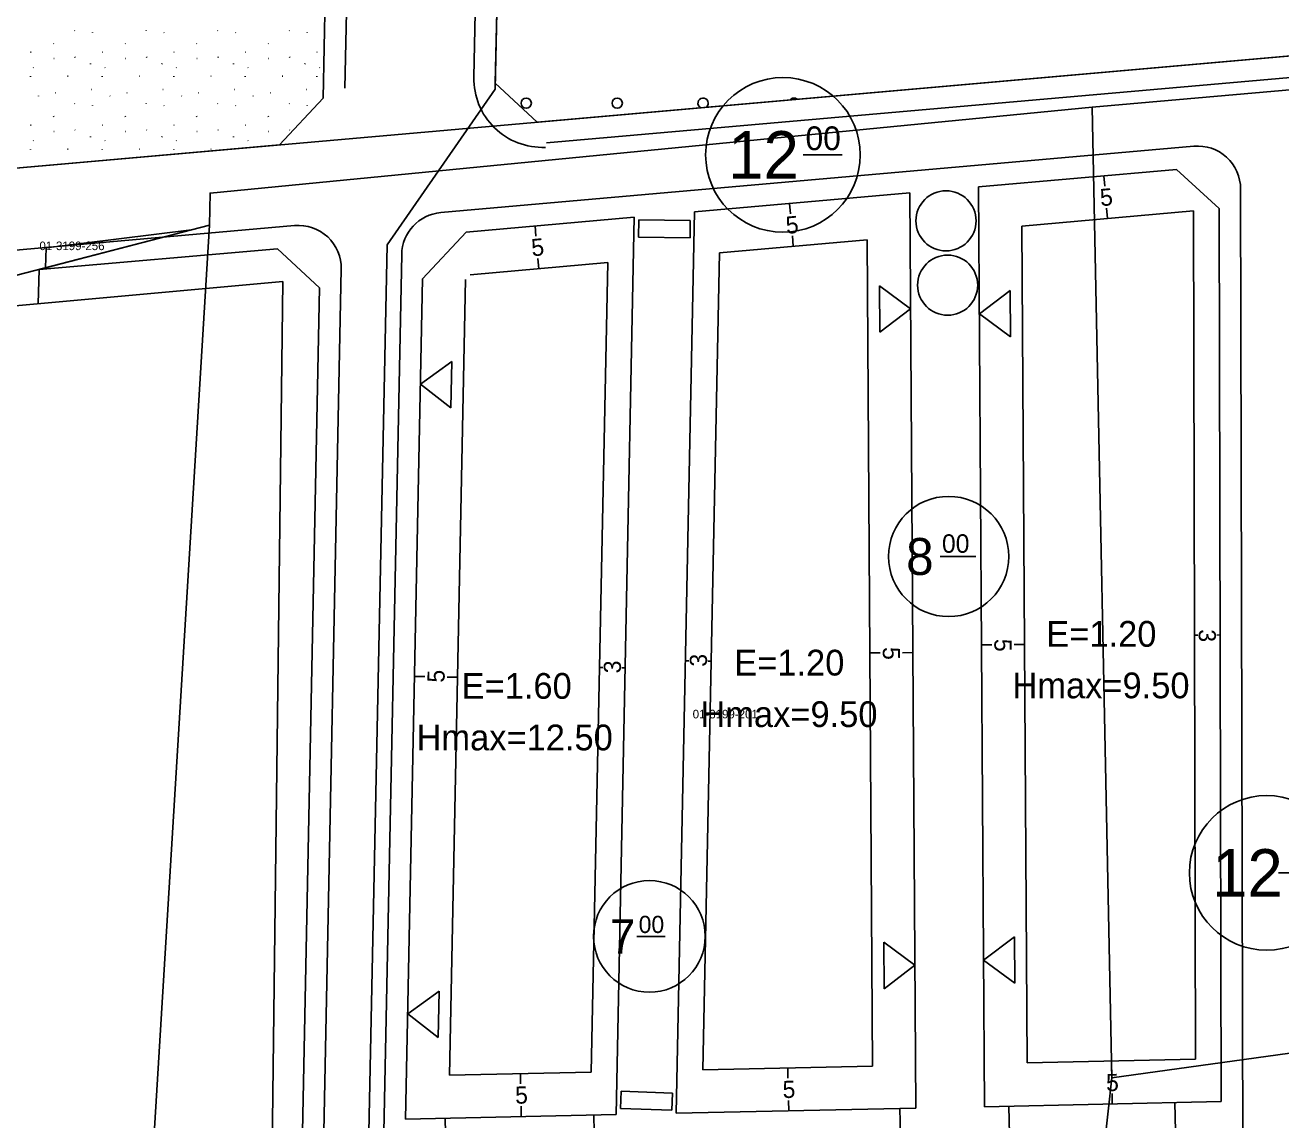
# Model space of a CAD drawing. Extents: x 419396 to 421519, y 4453567 to 4456767.
# Drawn here: x 420396.5 to 420542.8, y 4454619.2 to 4454746.7 of the extents above; entities that cross this region are included whole.
import ezdxf

# ---------------------------------------------------------------- set-up
doc = ezdxf.new("R2010")
doc.units = 0
for name, color, linetype in [('0_KADASTRO', 7, 'Continuous'), ('ADAKENARI1000', 7, 'Continuous'), ('KALDIRIM', 7, 'Continuous'), ('Level 16', 7, 'Continuous'), ('Level 20', 7, 'Continuous'), ('Level 28', 7, 'Continuous'), ('Level 29', 7, 'Continuous'), ('Level 30', 7, 'Continuous'), ('Level 41', 7, 'Continuous'), ('Level 47', 7, 'Continuous'), ('Level 53', 7, 'Continuous'), ('Level 55', 7, 'Continuous'), ('Level 58', 7, 'Continuous'), ('Level 62', 7, 'Continuous'), ('Level 9', 7, 'Continuous')]:
    doc.layers.add(name, color=color, linetype=linetype)

msp = doc.modelspace()

# ---------------------------------------------------------------- linework, layer by layer
at = {"layer": '0_KADASTRO'}
for points in [[(420581.92, 4454746.45), (420336.79, 4454724.85)], [(420372.18, 4454711.5), (420417.99, 4454723.39), (420411.11, 4454610.55), (420411.13, 4454609.71), (420384.14, 4454605.13)]]:
    msp.add_lwpolyline(points, dxfattribs=at)
for points in [[(420520.79, 4454737.14), (420592.47, 4454743.41), (420591.96, 4454733.25), (420584.15, 4454641.28), (420581.08, 4454632.15), (420523.08, 4454624.12)], [(420411.11, 4454610.55), (420417.99, 4454723.39), (420418.06, 4454727.12), (420520.79, 4454737.14), (420523.08, 4454624.12), (420522.64, 4454620.22), (420521.58, 4454610.83), (420521.56, 4454610.63), (420521.36, 4454610.66), (420513.12, 4454611.66), (420503.2, 4454612.87), (420493.29, 4454614.08), (420489.81, 4454614.5), (420483.17, 4454614.78), (420473.19, 4454615.2), (420469.38, 4454615.35), (420447.99, 4454608.07), (420428.47, 4454594.05), (420413.06, 4454586.21), (420411.13, 4454609.71)], [(420398.9, 4454718.43), (420398.96, 4454720.74), (420415.89, 4454722.84)], [(420515.05, 4454549.71), (420515.81, 4454556.87), (420516.9, 4454567.11), (420517.83, 4454575.75), (420518.52, 4454582.26), (420519.54, 4454591.71), (420521.54, 4454610.43), (420521.56, 4454610.63), (420521.58, 4454610.83), (420522.64, 4454620.22), (420523.08, 4454624.12), (420581.08, 4454632.15), (420580.07, 4454615.58), (420569.14, 4454565.51), (420569.77, 4454541.42), (420572.69, 4454525.26), (420529.64, 4454525.09), (420525.79, 4454524.02), (420524.53, 4454527.02), (420520.23, 4454537.32), (420516.25, 4454546.83)]]:
    msp.add_lwpolyline(points, close=True, dxfattribs=at)
at = {"layer": 'ADAKENARI1000'}
msp.add_line((420431.23, 4454738.16), (420426.15, 4454732.73), dxfattribs=at)
at = {"layer": 'KALDIRIM'}
for p, q in [((420448.78, 4454740.61), (420450.19, 4454809.86)), ((420433.76, 4454739.34), (420435.12, 4454806.74))]:
    msp.add_line(p, q, dxfattribs=at)
msp.add_arc((420456.78, 4454740.44), 8, 178.8413, 272.3351, dxfattribs=at)
at = {"layer": 'Level 16'}
for p, q in [((420499.64, 4454713.65), (420496.02, 4454716.32)), ((420496.02, 4454716.32), (420496.06, 4454710.92)), ((420511.23, 4454715.78), (420507.65, 4454713.06)), ((420511.26, 4454710.38), (420511.23, 4454715.78)), ((420496.06, 4454710.92), (420499.64, 4454713.65)), ((420507.65, 4454713.06), (420511.26, 4454710.38)), ((420446.22, 4454707.5), (420442.57, 4454704.88)), ((420446.11, 4454702.1), (420446.22, 4454707.5)), ((420442.57, 4454704.88), (420446.11, 4454702.1)), ((420511.72, 4454640.52), (420508.14, 4454637.79)), ((420511.76, 4454635.12), (420511.72, 4454640.52)), ((420500.15, 4454637.21), (420496.53, 4454639.89)), ((420496.53, 4454639.89), (420496.56, 4454634.49)), ((420496.56, 4454634.49), (420500.15, 4454637.21)), ((420508.14, 4454637.79), (420511.76, 4454635.12)), ((420444.74, 4454634.19), (420441.08, 4454631.57)), ((420444.63, 4454628.79), (420444.74, 4454634.19)), ((420441.08, 4454631.57), (420444.63, 4454628.79))]:
    msp.add_line(p, q, dxfattribs=at)
at = {"layer": 'Level 20'}
for p, q in [((420522.14, 4454729.14), (420522.25, 4454727.94)), ((420485.55, 4454725.91), (420485.65, 4454724.72)), ((420512.58, 4454723.28), (420532.58, 4454725.04)), ((420522.58, 4454724.16), (420522.47, 4454725.35)), ((420532.58, 4454725.04), (420532.81, 4454626.28)), ((420455.91, 4454723.3), (420456.01, 4454722.11)), ((420485.98, 4454720.93), (420485.88, 4454722.13)), ((420513.22, 4454625.86), (420512.58, 4454723.28)), ((420477.38, 4454720.17), (420494.59, 4454721.69)), ((420494.59, 4454721.69), (420495.22, 4454625.47)), ((420456.35, 4454718.32), (420456.24, 4454719.52)), ((420475.46, 4454625.05), (420477.38, 4454720.17)), ((420448.34, 4454717.62), (420464.36, 4454719.03)), ((420464.36, 4454719.03), (420462.45, 4454624.78)), ((420447.81, 4454717.06), (420445.94, 4454624.42)), ((420532.7, 4454675.66), (420533.1, 4454675.66)), ((420535.7, 4454675.67), (420535.3, 4454675.66)), ((420507.9, 4454674.54), (420509.1, 4454674.54)), ((420512.9, 4454674.57), (420511.7, 4454674.56)), ((420473.42, 4454672.67), (420473.82, 4454672.67)), ((420476.42, 4454672.62), (420476.02, 4454672.62)), ((420494.91, 4454673.58), (420496.1, 4454673.59)), ((420499.91, 4454673.62), (420498.71, 4454673.61)), ((420441.88, 4454670.84), (420443.08, 4454670.82)), ((420463.4, 4454671.9), (420463.8, 4454671.89)), ((420466.4, 4454671.84), (420466, 4454671.85)), ((420446.88, 4454670.74), (420445.68, 4454670.76)), ((420532.81, 4454626.28), (420513.22, 4454625.86)), ((420523.02, 4454626.07), (420523.04, 4454624.87)), ((420462.45, 4454624.78), (420445.94, 4454624.42)), ((420454.19, 4454624.6), (420454.22, 4454623.4)), ((420495.22, 4454625.47), (420475.46, 4454625.05)), ((420485.34, 4454625.26), (420485.36, 4454624.07)), ((420485.45, 4454620.27), (420485.42, 4454621.47)), ((420523.12, 4454621.07), (420523.1, 4454622.27)), ((420454.3, 4454619.6), (420454.28, 4454620.8))]:
    msp.add_line(p, q, dxfattribs=at)
at = {"layer": 'Level 28'}
for p, q in [((420451.27, 4454739.93), (420452.68, 4454809.47)), ((420456.15, 4454735.37), (420581.92, 4454746.45)), ((420451.27, 4454739.93), (420456.15, 4454735.37)), ((420535.82, 4454621.34), (420508.25, 4454620.75)), ((420530.53, 4454616.22), (420530.42, 4454621.22)), ((420465.35, 4454619.83), (420440.83, 4454619.31)), ((420462.73, 4454619.78), (420462.84, 4454614.78)), ((420500.25, 4454620.58), (420472.35, 4454619.99)), ((420498.39, 4454620.54), (420498.49, 4454615.54)), ((420511.08, 4454620.81), (420511.19, 4454615.81)), ((420445.53, 4454614.41), (420445.42, 4454619.41))]:
    msp.add_line(p, q, dxfattribs=at)
at = {"layer": 'Level 29'}
for p, q in [((420432.58, 4454804.93), (420431.23, 4454738.16)), ((420431.23, 4454738.16), (420426.15, 4454732.73)), ((420426.15, 4454732.73), (420323.13, 4454723.65)), ((420507.55, 4454727.85), (420530.59, 4454729.88)), ((420530.59, 4454729.88), (420535.58, 4454725.32)), ((420474.48, 4454724.94), (420499.55, 4454727.15)), ((420499.55, 4454727.15), (420500.25, 4454620.58)), ((420508.25, 4454620.75), (420507.55, 4454727.85)), ((420535.58, 4454725.32), (420535.82, 4454621.34)), ((420447.89, 4454722.59), (420467.46, 4454724.32)), ((420467.46, 4454724.32), (420465.35, 4454619.83)), ((420472.35, 4454619.99), (420474.48, 4454724.94)), ((420442.81, 4454717.15), (420447.89, 4454722.59)), ((420398.14, 4454718.21), (420425.91, 4454720.65)), ((420425.91, 4454720.65), (420430.79, 4454716.09)), ((420398.02, 4454714.24), (420398.14, 4454718.21)), ((420440.83, 4454619.31), (420442.81, 4454717.15)), ((420430.79, 4454716.09), (420428.59, 4454607.38))]:
    msp.add_line(p, q, dxfattribs=at)
at = {"layer": 'Level 41'}
for p, q in [((420402.26, 4454746.04), (420402.29, 4454746)), ((420404.35, 4454745.82), (420404.38, 4454745.78)), ((420410.6, 4454746.04), (420410.62, 4454746)), ((420412.68, 4454745.82), (420412.71, 4454745.78)), ((420418.93, 4454746.04), (420418.96, 4454746)), ((420421.02, 4454745.82), (420421.05, 4454745.78)), ((420427.26, 4454746.04), (420427.29, 4454746)), ((420429.35, 4454745.82), (420429.38, 4454745.78)), ((420399.83, 4454744.55), (420399.86, 4454744.5)), ((420408.16, 4454744.55), (420408.19, 4454744.5)), ((420416.49, 4454744.55), (420416.52, 4454744.5)), ((420424.82, 4454744.55), (420424.85, 4454744.5)), ((420397.21, 4454743.53), (420397.16, 4454743.51)), ((420399.91, 4454742.8), (420399.86, 4454742.78)), ((420402.32, 4454742.97), (420402.35, 4454742.92)), ((420405.54, 4454743.53), (420405.49, 4454743.51)), ((420408.24, 4454742.8), (420408.19, 4454742.78)), ((420410.65, 4454742.97), (420410.68, 4454742.92)), ((420413.87, 4454743.53), (420413.82, 4454743.51)), ((420416.57, 4454742.8), (420416.53, 4454742.78)), ((420418.98, 4454742.97), (420419.01, 4454742.92)), ((420422.2, 4454743.53), (420422.16, 4454743.51)), ((420424.91, 4454742.8), (420424.86, 4454742.78)), ((420427.31, 4454742.97), (420427.34, 4454742.92)), ((420430.54, 4454743.53), (420430.49, 4454743.51)), ((420397.46, 4454741.75), (420397.49, 4454741.71)), ((420404.12, 4454742.14), (420404.12, 4454742.19)), ((420405.79, 4454741.75), (420405.82, 4454741.71)), ((420412.45, 4454742.14), (420412.46, 4454742.19)), ((420414.12, 4454741.75), (420414.15, 4454741.71)), ((420420.78, 4454742.14), (420420.79, 4454742.19)), ((420422.46, 4454741.75), (420422.48, 4454741.71)), ((420429.11, 4454742.14), (420429.12, 4454742.19)), ((420430.79, 4454741.75), (420430.82, 4454741.71)), ((420397.15, 4454740.66), (420397.16, 4454740.72)), ((420401.52, 4454740.74), (420401.47, 4454740.72)), ((420405.48, 4454740.66), (420405.49, 4454740.72)), ((420409.85, 4454740.74), (420409.8, 4454740.72)), ((420413.82, 4454740.66), (420413.82, 4454740.72)), ((420418.18, 4454740.74), (420418.14, 4454740.72)), ((420422.15, 4454740.66), (420422.16, 4454740.72)), ((420426.52, 4454740.74), (420426.47, 4454740.72)), ((420430.48, 4454740.66), (420430.49, 4454740.72)), ((420398.07, 4454738.46), (420398.09, 4454738.41)), ((420400.09, 4454738.81), (420400.04, 4454738.79)), ((420404.28, 4454739.2), (420404.24, 4454739.18)), ((420406.4, 4454738.46), (420406.43, 4454738.41)), ((420408.42, 4454738.81), (420408.38, 4454738.79)), ((420412.61, 4454739.2), (420412.57, 4454739.18)), ((420414.73, 4454738.46), (420414.76, 4454738.41)), ((420416.76, 4454738.81), (420416.71, 4454738.79)), ((420420.95, 4454739.2), (420420.9, 4454739.18)), ((420423.06, 4454738.46), (420423.09, 4454738.41)), ((420425.09, 4454738.81), (420425.04, 4454738.79)), ((420429.28, 4454739.2), (420429.23, 4454739.18)), ((420402.26, 4454737.55), (420402.29, 4454737.51)), ((420404.35, 4454737.33), (420404.38, 4454737.29)), ((420410.6, 4454737.55), (420410.62, 4454737.51)), ((420412.68, 4454737.33), (420412.71, 4454737.29)), ((420418.93, 4454737.55), (420418.96, 4454737.51)), ((420421.02, 4454737.33), (420421.05, 4454737.29)), ((420427.26, 4454737.55), (420427.29, 4454737.51)), ((420429.35, 4454737.33), (420429.38, 4454737.29)), ((420399.83, 4454736.06), (420399.86, 4454736.01)), ((420408.16, 4454736.06), (420408.19, 4454736.01)), ((420416.49, 4454736.06), (420416.52, 4454736.01)), ((420424.82, 4454736.06), (420424.85, 4454736.01)), ((420397.21, 4454735.04), (420397.16, 4454735.02)), ((420399.91, 4454734.31), (420399.86, 4454734.29)), ((420402.32, 4454734.48), (420402.35, 4454734.43)), ((420405.54, 4454735.04), (420405.49, 4454735.02)), ((420408.24, 4454734.31), (420408.19, 4454734.29)), ((420410.65, 4454734.48), (420410.68, 4454734.43)), ((420413.87, 4454735.04), (420413.82, 4454735.02)), ((420416.57, 4454734.31), (420416.53, 4454734.29)), ((420418.98, 4454734.48), (420419.01, 4454734.43)), ((420422.2, 4454735.04), (420422.16, 4454735.02)), ((420424.91, 4454734.31), (420424.86, 4454734.29)), ((420427.31, 4454734.48), (420427.34, 4454734.43)), ((420397.46, 4454733.26), (420397.49, 4454733.22)), ((420404.12, 4454733.65), (420404.12, 4454733.7)), ((420405.79, 4454733.26), (420405.82, 4454733.22)), ((420412.45, 4454733.65), (420412.46, 4454733.7)), ((420414.12, 4454733.26), (420414.15, 4454733.22)), ((420420.78, 4454733.65), (420420.79, 4454733.7)), ((420422.46, 4454733.26), (420422.48, 4454733.22)), ((420397.15, 4454732.18), (420397.16, 4454732.23)), ((420401.52, 4454732.25), (420401.47, 4454732.23)), ((420405.48, 4454732.18), (420405.49, 4454732.23)), ((420409.85, 4454732.25), (420409.8, 4454732.23)), ((420413.82, 4454732.18), (420413.82, 4454732.23)), ((420418.18, 4454732.25), (420418.14, 4454732.23))]:
    msp.add_line(p, q, dxfattribs=at)
at = {"layer": 'Level 47'}
for centre in [(420454.87, 4454737.59), (420465.47, 4454737.59)]:
    msp.add_circle(centre, 0.6, dxfattribs=at)
for centre, start, end in [((420475.47, 4454737.59), 306.5145, 243.5586), ((420486.07, 4454737.59), 49.3146, 140.7585)]:
    msp.add_arc(centre, 0.6, start, end, dxfattribs=at)
at = {"layer": 'Level 53'}
for p, q in [((420467.98, 4454723.99), (420467.95, 4454721.99)), ((420473.97, 4454723.92), (420467.98, 4454723.99)), ((420473.97, 4454723.92), (420473.95, 4454721.92)), ((420473.95, 4454721.92), (420467.95, 4454721.99)), ((420465.92, 4454622.55), (420465.85, 4454620.55)), ((420471.92, 4454622.34), (420465.92, 4454622.55)), ((420471.92, 4454622.34), (420471.85, 4454620.34)), ((420471.85, 4454620.34), (420465.85, 4454620.55))]:
    msp.add_line(p, q, dxfattribs=at)
at = {"layer": 'Level 55'}
for centre in [(420503.76, 4454723.89), (420503.95, 4454716.4)]:
    msp.add_circle(centre, 3.5, dxfattribs=at)
at = {"layer": 'Level 58'}
for p, q in [((420487.12, 4454731.57), (420491.68, 4454731.57)), ((420503.07, 4454684.81), (420507.22, 4454684.81)), ((420542.49, 4454647.97), (420546.55, 4454647.97)), ((420467.77, 4454640.58), (420471.07, 4454640.58))]:
    msp.add_line(p, q, dxfattribs=at)
for centre, radius in [((420484.77, 4454731.57), 9), ((420504.07, 4454684.81), 7), ((420541.11, 4454647.97), 9), ((420469.22, 4454640.58), 6.5)]:
    msp.add_circle(centre, radius, dxfattribs=at)
at = {"layer": 'Level 62'}
for p, q in [((420584.64, 4454744.19), (420457.23, 4454732.96)), ((420444.93, 4454724.85), (420532.64, 4454732.58)), ((420538.07, 4454727.61), (420538.54, 4454526.54)), ((420346.78, 4454716.19), (420427.9, 4454723.34)), ((420440.37, 4454719.97), (420437.7, 4454588.07)), ((420431.03, 4454604.2), (420433.34, 4454718.26))]:
    msp.add_line(p, q, dxfattribs=at)
for centre, start, end in [((420533.07, 4454727.6), 0.1329, 95.0366), ((420445.37, 4454719.87), 95.0366, 178.8411), ((420428.34, 4454718.36), 358.8411, 95.0366)]:
    msp.add_arc(centre, 5, start, end, dxfattribs=at)
at = {"layer": 'Level 9'}
for p, q in [((420451.26, 4454739.21), (420452.68, 4454809.34)), ((420438.68, 4454721.11), (420451.26, 4454739.21)), ((420432.76, 4454436.23), (420438.68, 4454721.11)), ((420311.7, 4454706.43), (420426.53, 4454716.81)), ((420426.53, 4454716.81), (420423.29, 4454455.37))]:
    msp.add_line(p, q, dxfattribs=at)

# ---------------------------------------------------------------- texts
at = {"layer": '0_KADASTRO'}
for s, p in [('01-3199-256', (420398.18, 4454720.48)), ('01-3199-201', (420474.26, 4454665.96))]:
    msp.add_text(s, height=1, dxfattribs=at).set_placement(p)
at = {"layer": 'Level 20'}
for s, rotation, p in [('5', 5.0366, (420521.78, 4454725.59)), ('5', 5.0366, (420485.19, 4454722.37)), ('5', 5.0366, (420455.55, 4454719.76)), ('3', 270.1329, (420533.19, 4454676.33)), ('5', 270.3774, (420496.4, 4454674.26)), ('5', 270.3774, (420509.39, 4454675.21)), ('3', 88.8411, (420465.89, 4454671.19)), ('3', 88.8411, (420475.91, 4454671.96)), ('5', 88.8411, (420445.36, 4454670.11)), ('5', 1.2212, (420522.42, 4454622.55)), ('5', 1.2212, (420453.6, 4454621.09)), ('5', 1.2212, (420484.75, 4454621.75))]:
    msp.add_text(s, height=2, rotation=rotation, dxfattribs=at).set_placement(p)
at = {"layer": 'Level 30'}
for s, p in [('E=1.20', (420515.44, 4454674.3)), ('E=1.20', (420479.1, 4454670.95)), ('E=1.60', (420447.35, 4454668.24)), ('Hmax=9.50', (420511.5, 4454668.3)), ('Hmax=9.50', (420475.16, 4454664.95)), ('Hmax=12.50', (420442.1, 4454662.24))]:
    msp.add_text(s, height=3, dxfattribs=at).set_placement(p)
at = {"layer": 'Level 58'}
for s, height, p in [('12', 5.534, (420478.4, 4454728.8)), ('00', 2.767, (420487.4, 4454732.12)), ('8', 4.3, (420499.12, 4454682.66)), ('00', 2.152, (420503.29, 4454685.24)), ('12', 5.534, (420534.75, 4454645.2)), ('7', 4, (420464.62, 4454638.58)), ('00', 1.998, (420467.97, 4454640.97))]:
    msp.add_text(s, height=height, dxfattribs=at).set_placement(p)

doc.saveas('drawing.dxf')
